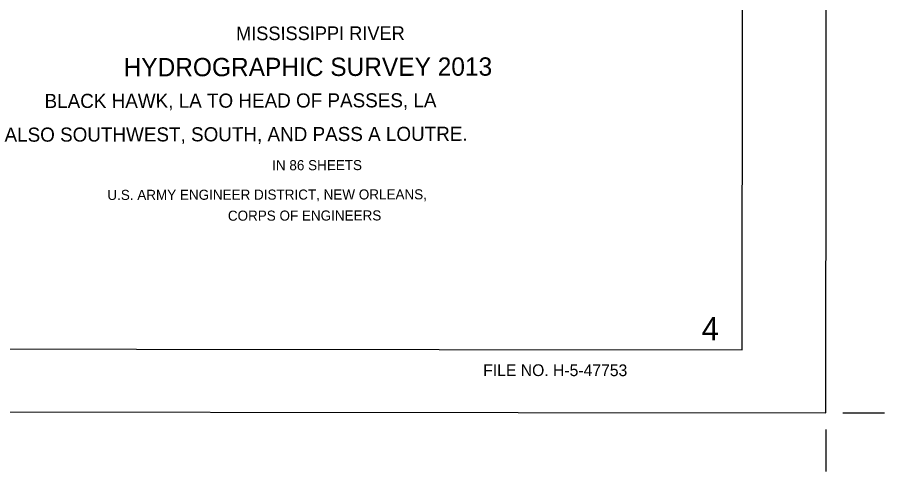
# Model space of a CAD drawing. Extents: x 3148686 to 3186545, y 916144 to 941516.
# Drawn here: x 3177909 to 3186520, y 916144 to 920651 of the extents above; entities that cross this region are included whole.
import ezdxf

# ---------------------------------------------------------------- set-up
doc = ezdxf.new("R2010")
doc.units = 0
for name, color, linetype in [('G-ANNO-NPLT', 7, 'Continuous'), ('V-ANNO-DIMS', 7, 'Continuous'), ('V-ANNO-SYMB', 7, 'Continuous'), ('V-ANNO-TEXT', 7, 'Continuous')]:
    doc.layers.add(name, color=color, linetype=linetype)

msp = doc.modelspace()

# ---------------------------------------------------------------- linework, layer by layer
at = {"layer": 'G-ANNO-NPLT'}
msp.add_lwpolyline([(3149269.6, 916765.9), (3185936.3, 916727.2), (3185961.7, 940893.9), (3149295.1, 940932.5)], close=True, dxfattribs=at)
at = {"layer": 'V-ANNO-DIMS'}
for p, q in [((3186102.9, 916727.1), (3186519.6, 916726.6)), ((3185936.1, 916560.6), (3185935.7, 916143.9))]:
    msp.add_line(p, q, dxfattribs=at)
at = {"layer": 'V-ANNO-SYMB'}
msp.add_lwpolyline([(3152020.4, 917388), (3185103.6, 917353.2), (3185127.8, 940269.7), (3152044.6, 940304.6), (3152020.4, 917388)], dxfattribs=at)

# ---------------------------------------------------------------- texts
at = {"layer": 'V-ANNO-TEXT'}
for s, height, rotation, p in [('MISSISSIPPI RIVER', 135, 0.1154, (3180080.2, 920424.6)), ('HYDROGRAPHIC SURVEY 2013', 181.7, 0.1154, (3178963.8, 920065.5)), ('BLACK HAWK, LA TO HEAD OF PASSES, LA', 140, 0.1154, (3178179.1, 919751.6)), ('ALSO SOUTHWEST, SOUTH, AND PASS A LOUTRE.', 140, 0.1154, (3177781.8, 919417.2)), ('IN 86 SHEETS', 100, 0.1154, (3180438.9, 919134.1)), ('U.S. ARMY ENGINEER DISTRICT, NEW ORLEANS,', 100, 0.1154, (3178802.7, 918839.4)), ('CORPS OF ENGINEERS', 100, 0.1154, (3179999.1, 918633.3)), ('4', 230, 359.93964, (3184703.5, 917446.9)), ('FILE NO. H-5-47753', 116.66, 359.93965, (3182533.9, 917092.8))]:
    msp.add_text(s, height=height, rotation=rotation, dxfattribs=at).set_placement(p)

doc.saveas('drawing.dxf')
